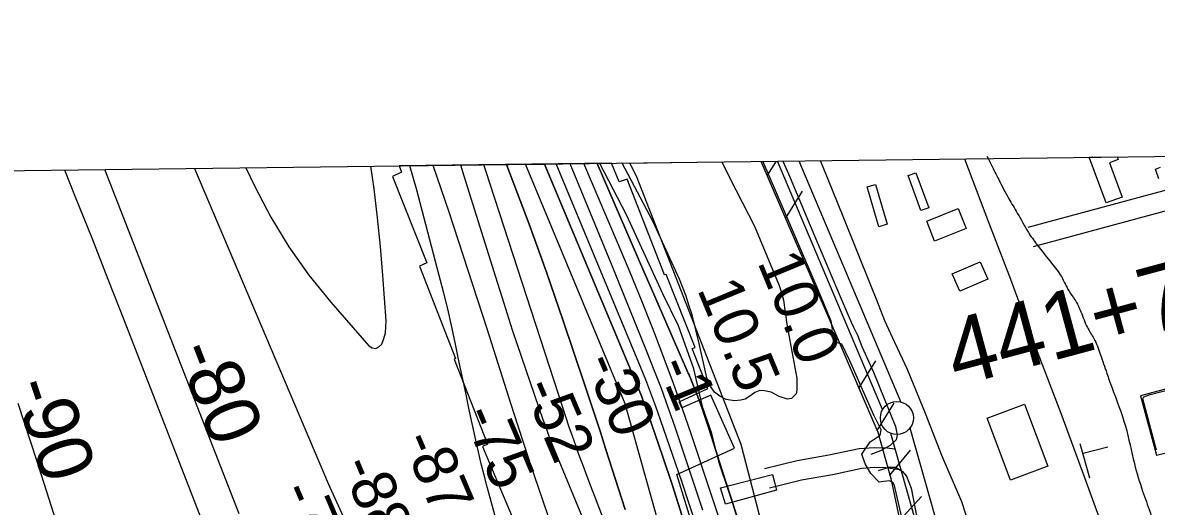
# Model space of a CAD drawing. Extents: x 3715084 to 3753216, y 488173 to 513963.
# Drawn here: x 3732911 to 3734627, y 511436 to 512168 of the extents above; entities that cross this region are included whole.
import ezdxf

# ---------------------------------------------------------------- set-up
doc = ezdxf.new("R2010")
doc.units = 0
for name, color, linetype in [('V-BLDG-OTLN', 7, 'Continuous'), ('V-CHAN-DOCK', 7, 'Continuous'), ('V-FLOD-BASE', 7, 'Continuous'), ('V-GRID-FRAM', 7, 'Continuous'), ('V-LEVE-TOET', 7, 'Continuous'), ('V-RAIL-TRAK', 7, 'Continuous'), ('V-RIVR-EDGE', 7, 'Continuous'), ('V-RIVR-RANG', 7, 'Continuous'), ('V-ROAD-CNTR', 7, 'Continuous'), ('V-RRAP-FSHR', 7, 'Continuous'), ('V-RRAP-RVMT', 7, 'Continuous'), ('V-SITE-VEGE', 7, 'Continuous'), ('V-SURV-IDEN', 7, 'Continuous'), ('V-SURV-LINE', 7, 'Continuous'), ('V-TOPO-DPTH', 7, 'Continuous'), ('V-TOPO-MAJR', 7, 'Continuous'), ('V-TOPO-MINR', 7, 'Continuous'), ('V-TOPO-MINR-IDEN', 7, 'Continuous'), ('V-TOPO-SHOR', 7, 'Continuous'), ('V-TOPO-WATR', 7, 'Continuous')]:
    doc.layers.add(name, color=color, linetype=linetype)

msp = doc.modelspace()

# ---------------------------------------------------------------- linework, layer by layer
at = {"layer": 'V-BLDG-OTLN'}
for p, q in [((3734525.3, 511964.7), (3734567.5, 511965.2)), ((3734550.6, 511895.5), (3734525.3, 511964.7)), ((3734569, 511961.1), (3734556, 511956.3)), ((3734556, 511956.3), (3734574.9, 511904.4)), ((3734567.5, 511965.2), (3734569, 511961.1)), ((3734625.3, 511946.5), (3734633.1, 511949.4)), ((3734630.7, 511932.1), (3734625.3, 511946.5)), ((3734574.9, 511904.4), (3734550.6, 511895.5))]:
    msp.add_line(p, q, dxfattribs=at)
for points in [[(3734262.6, 511941.3), (3734282.2, 511888.1), (3734270.5, 511883.8), (3734250.9, 511937)], [(3734201.4, 511923.5), (3734219.5, 511863.1), (3734206.9, 511859.3), (3734188.8, 511919.7)], [(3734339.1, 511856.6), (3734291.2, 511837.5), (3734279.1, 511868.1), (3734327, 511887.1)], [(3734371.5, 511780), (3734329.2, 511761.7), (3734317.9, 511787.9), (3734360.2, 511806.2)], [(3734427.4, 511590.5), (3734462.5, 511496.7), (3734406, 511475.6), (3734370.9, 511569.4)]]:
    msp.add_lwpolyline(points, close=True, dxfattribs=at)
at = {"layer": 'V-CHAN-DOCK'}
msp.add_lwpolyline([(3734051.7, 511460.4), (3733974.7, 511439.4), (3733967.1, 511464.1), (3734045.8, 511484.3), (3734049.2, 511470.8), (3734051.7, 511460.4)], dxfattribs=at)
at = {"layer": 'V-FLOD-BASE'}
for points in [[(3734061.6, 511958.9), (3734070.1, 511939.3), (3734109.5, 511845.5), (3734148.1, 511753.6), (3734160.4, 511725.3), (3734165.4, 511713.7), (3734168.1, 511707.2), (3734174.5, 511695.1), (3734181.2, 511678), (3734198.5, 511639.4), (3734232.1, 511556.8), (3734234.3, 511544.3), (3734232.8, 511536.5), (3734224, 511528.2), (3734209.1, 511520), (3734194.7, 511514.6)], [(3734206.1, 511490.4), (3734221.8, 511495.4), (3734232, 511495.3), (3734242.1, 511489.2), (3734248.6, 511481.8), (3734255.4, 511463.7), (3734261.1, 511434.5), (3734266.9, 511407.2)]]:
    msp.add_lwpolyline(points, dxfattribs=at)
at = {"layer": 'V-GRID-FRAM'}
msp.add_lwpolyline([(3719350.3, 493590.7), (3719130.8, 511772.1), (3750813.3, 512168.5), (3751048.6, 493987.2), (3719350.3, 493590.7)], dxfattribs=at)
at = {"layer": 'V-LEVE-TOET'}
for points in [[(3734193.4, 511533.6), (3734208.6, 511543.7), (3734210, 511552.1), (3734199.1, 511573.9), (3734163, 511656.6), (3734150.8, 511681.5), (3734144.2, 511683.7), (3734137.6, 511689.6), (3734135, 511698.9), (3734136.8, 511704.6), (3734134.7, 511716.6), (3734114.7, 511763.7), (3734051.7, 511910.8), (3734030.9, 511958.5)], [(3734118, 511959.6), (3734122, 511950.1), (3734152.4, 511875.5), (3734194.5, 511770.1), (3734203.2, 511748.8), (3734215.3, 511717.3), (3734230.5, 511684.8), (3734249.7, 511643.5), (3734277.9, 511574.6), (3734301.3, 511513.3), (3734331.8, 511443.5), (3734344.3, 511404.4), (3734353.7, 511367.1), (3734357.9, 511340.1)], [(3734246.8, 511336.2), (3734244.4, 511349.1), (3734246.1, 511365.8), (3734246.7, 511381.3), (3734242.5, 511414.5), (3734230.5, 511467.8), (3734227.9, 511472.2), (3734222.6, 511474.5), (3734210.2, 511473.3), (3734207.1, 511472.4), (3734194.7, 511485.5), (3734186.2, 511500.5), (3734181.1, 511515.1), (3734193.4, 511533.6)]]:
    msp.add_lwpolyline(points, dxfattribs=at)
at = {"layer": 'V-RAIL-TRAK'}
msp.add_lwpolyline([(3734336.3, 511962.3), (3734372.8, 511866.3), (3734405.8, 511779.8), (3734445, 511674.3), (3734482.1, 511577.2), (3734518.2, 511479.6), (3734552, 511387), (3734586.8, 511295.4), (3734624.7, 511196.9), (3734659.9, 511103)], dxfattribs=at)
at = {"layer": 'V-RIVR-EDGE'}
msp.add_lwpolyline([(3733992.8, 511419.5), (3733964.8, 511501.8), (3733954.1, 511546.2), (3733940.4, 511585.3), (3733926.7, 511644.2), (3733903.4, 511709.1), (3733879.5, 511757.7), (3733850.9, 511820.2), (3733824.6, 511877.3), (3733784.2, 511955.4)], dxfattribs=at)
at = {"layer": 'V-ROAD-CNTR'}
for points in [[(3734440.8, 511829.6), (3734972.8, 511973.6)], [(3734432.9, 511858.6), (3734758, 511946.6)], [(3734230.3, 511522.5), (3734219.5, 511524), (3734199.7, 511524.8), (3734176.7, 511523), (3734130.8, 511513.3), (3734083.3, 511505.1), (3734033.7, 511492.7)], [(3734238.5, 511491.2), (3734216.9, 511494.1), (3734200.3, 511494.8), (3734181, 511493.2), (3734136.4, 511483.8), (3734089.5, 511475.7), (3734041, 511463.6)]]:
    msp.add_lwpolyline(points, dxfattribs=at)
msp.add_spline([(3734370.4, 511966.1), (3734376.7, 511953.5), (3734388.2, 511930.9), (3734403.4, 511901.9), (3734416.3, 511880.2), (3734433, 511850.9), (3734445.5, 511833.1), (3734468.3, 511804.3), (3734483, 511783.9), (3734494.6, 511761.8), (3734503.4, 511748.9), (3734512.6, 511730.5), (3734522.5, 511706.7), (3734532.2, 511690.1), (3734541.9, 511666.5), (3734551.8, 511637.4), (3734559.3, 511616.3), (3734580, 511557.3), (3734593.5, 511500.8), (3734606, 511459.1), (3734617.2, 511427.1), (3734629.2, 511385.9), (3734642, 511342.9), (3734652.1, 511304), (3734660.2, 511274.4), (3734669, 511248.3), (3734678.6, 511216.1), (3734691.8, 511171.3), (3734707, 511125.8), (3734757.1, 510996.2)], degree=3, dxfattribs=at)
at = {"layer": 'V-RRAP-FSHR'}
for p, q in [((3734037.8, 511936.3), (3734051.7, 511958.8)), ((3734065.5, 511872), (3734091.2, 511913.5)), ((3734176.6, 511614.9), (3734202.1, 511656.5)), ((3734204.3, 511550.7), (3734229.9, 511592.3)), ((3734223.2, 511483.3), (3734254.4, 511520.9)), ((3734238.4, 511415), (3734271.5, 511450.9))]:
    msp.add_line(p, q, dxfattribs=at)
for points in [[(3733829.3, 511956), (3733839.5, 511936.3), (3733997.7, 511530.2), (3734035.7, 511384.4), (3734113.1, 511244.8), (3734159, 511094.4), (3734229.7, 510793.1), (3734343.7, 510273.2), (3734459.9, 509820), (3734481.2, 509668.9), (3734506.8, 509415.4), (3734547.8, 509243.9), (3734609.1, 509118.6), (3734705.4, 508924.5), (3734801.8, 508582.2), (3734832.1, 508432.3), (3734871.9, 508223.6), (3734970.7, 507912.9), (3735062.3, 507619.4), (3735168.8, 507144.1), (3735211.4, 506902.3)], [(3734028.3, 511958.5), (3734070.6, 511860.2), (3734132.3, 511717.2), (3734205.4, 511548.1)], [(3734028.3, 511958.5), (3734070.6, 511860.2), (3734086.6, 511823)], [(3734683.7, 511625.2), (3734602.6, 511603.5), (3734627.1, 511513.3), (3734706.9, 511533.1)], [(3734173.4, 511622.2), (3734205.4, 511548.1), (3734224.6, 511478), (3734239.7, 511409.1), (3734249.3, 511365.5), (3734267.4, 511306.4), (3734304, 511183.7), (3734320.3, 511122.4)], [(3734224.6, 511478), (3734239.7, 511409.1), (3734249.3, 511365.5)]]:
    msp.add_lwpolyline(points, dxfattribs=at)
at = {"layer": 'V-RRAP-RVMT'}
for p, q in [((3733802, 511955.7), (3733480.6, 511951.6)), ((3733480.6, 511951.6), (3733484.4, 511942.1)), ((3733813.6, 511927.4), (3733802, 511955.7)), ((3733484.4, 511942.1), (3733470.6, 511935.5)), ((3733470.6, 511935.5), (3733522.7, 511804.8)), ((3733825.8, 511931.6), (3733813.6, 511927.4)), ((3733882.5, 511786.5), (3733825.8, 511931.6)), ((3733522.7, 511804.8), (3733511.4, 511799.9)), ((3733511.4, 511799.9), (3733565.8, 511659.8)), ((3733884.7, 511787.3), (3733882.5, 511786.5)), ((3733928.5, 511676.5), (3733884.7, 511787.3)), ((3733924, 511674.8), (3733928.5, 511676.5)), ((3733565.8, 511659.8), (3733563.8, 511659)), ((3733563.8, 511659), (3733614.3, 511530.2)), ((3733948, 511614.6), (3733924, 511674.8)), ((3733904.7, 511594.1), (3733948, 511614.6)), ((3733908.6, 511585.3), (3733904.7, 511594.1)), ((3733952.5, 511604.4), (3733908.6, 511585.3)), ((3733988.4, 511524), (3733952.5, 511604.4)), ((3733614.3, 511530.2), (3733606.9, 511526.4)), ((3733606.9, 511526.4), (3733661.5, 511396.5)), ((3733900.7, 511484.2), (3733988.4, 511524)), ((3733942.6, 511349.4), (3733900.7, 511484.2))]:
    msp.add_line(p, q, dxfattribs=at)
at = {"layer": 'V-SITE-VEGE'}
for p, q in [((3733818.4, 511955.9), (3733968.9, 511957.8)), ((3733864.4, 511868.1), (3733818.4, 511955.9)), ((3733968.9, 511957.8), (3733981.1, 511933.2)), ((3733981.1, 511933.2), (3734018.3, 511860.1)), ((3733905.1, 511779.8), (3733864.4, 511868.1)), ((3734018.3, 511860.1), (3734055.8, 511770.3)), ((3733914.8, 511754.1), (3733905.1, 511779.8)), ((3734055.8, 511770.3), (3734058.3, 511762.9)), ((3734058.3, 511762.9), (3734062.3, 511748.1)), ((3733919.2, 511740.9), (3733914.8, 511754.1)), ((3734062.3, 511748.1), (3734067.5, 511712.1)), ((3733923.9, 511725.8), (3733919.2, 511740.9)), ((3733934.7, 511682.7), (3733923.9, 511725.8)), ((3734067.5, 511712.1), (3734074.8, 511670.7)), ((3733946.2, 511630.6), (3733934.7, 511682.7)), ((3734074.8, 511670.7), (3734082.8, 511629.9)), ((3733952.2, 511616.8), (3733946.2, 511630.6)), ((3734082.8, 511629.9), (3734082.7, 511611.9)), ((3733957.9, 511609.1), (3733952.2, 511616.8)), ((3733965.8, 511602.6), (3733957.9, 511609.1)), ((3734019.1, 511608.6), (3734012.7, 511604.1)), ((3734026.6, 511611.4), (3734019.1, 511608.6)), ((3734033.6, 511610.7), (3734026.6, 511611.4)), ((3734043.5, 511609), (3734033.6, 511610.7)), ((3734055.7, 511602.2), (3734043.5, 511609)), ((3734082.7, 511611.9), (3734081.7, 511606.4)), ((3733975.8, 511598), (3733965.8, 511602.6)), ((3733988.2, 511595.7), (3733975.8, 511598)), ((3733997.6, 511596.9), (3733988.2, 511595.7)), ((3734004.3, 511598.4), (3733997.6, 511596.9)), ((3734012.7, 511604.1), (3734004.3, 511598.4)), ((3734068.5, 511598.2), (3734055.7, 511602.2)), ((3734074.3, 511599.4), (3734068.5, 511598.2)), ((3734081.7, 511606.4), (3734074.3, 511599.4))]:
    msp.add_line(p, q, dxfattribs=at)
at = {"layer": 'V-SURV-LINE'}
for points in [[(3734212.4, 511582.4), (3734053.3, 511958.8)], [(3734085.7, 511959.2), (3734240, 511594)], [(3734720.8, 509793.5), (3734225, 511546.5)], [(3734253.8, 511554.7), (3734749.6, 509801.7)]]:
    msp.add_lwpolyline(points, dxfattribs=at)
msp.add_circle((3734234, 511569.8), 25, dxfattribs=at)
at = {"layer": 'V-TOPO-DPTH'}
for p, q in [((3733671.7, 511954), (3733643, 511953.7)), ((3733671.7, 511954), (3733700.4, 511954.4)), ((3733739.4, 511954.9), (3733700.4, 511954.4))]:
    msp.add_line(p, q, dxfattribs=at)
for points in [[(3733643, 511953.7), (3733650.4, 511934.9), (3733677.6, 511863.1), (3733703.5, 511790.8), (3733728.6, 511718.2), (3733761.3, 511621.1), (3733769.4, 511596.8), (3733777.4, 511572.5), (3733785.3, 511548.2), (3733793.1, 511523.8), (3733822.8, 511431.1)], [(3733643, 511953.7), (3733650.4, 511934.9), (3733677.6, 511863.1), (3733703.5, 511790.8), (3733728.6, 511718.2), (3733761.3, 511621.1), (3733769.4, 511596.8), (3733777.4, 511572.5), (3733785.3, 511548.2), (3733793.1, 511523.8), (3733822.8, 511431.1)], [(3734189.9, 510360.8), (3734178.3, 510416.1), (3734165.4, 510470.9), (3734150.5, 510525.3), (3734134.2, 510579.3), (3734058.8, 510813.2), (3734049.9, 510840.7), (3734040.8, 510868.2), (3734031.6, 510895.7), (3734022.4, 510923.1), (3733996.6, 510998.4), (3733975, 511063.7), (3733954, 511129.2), (3733934.2, 511195), (3733915.1, 511261), (3733822.7, 511591.3), (3733671.7, 511954)], [(3734189.9, 510360.8), (3734178.3, 510416.1), (3734165.4, 510470.9), (3734150.5, 510525.3), (3734134.2, 510579.3), (3734058.8, 510813.2), (3734049.9, 510840.7), (3734040.8, 510868.2), (3734031.6, 510895.7), (3734022.4, 510923.1), (3733996.6, 510998.4), (3733975, 511063.7), (3733954, 511129.2), (3733934.2, 511195), (3733915.1, 511261), (3733822.7, 511591.3), (3733671.7, 511954)], [(3733700.4, 511954.4), (3733837.5, 511627.4), (3733842.7, 511614.6), (3733847.8, 511601.7), (3733852.6, 511588.8), (3733857.3, 511575.8), (3733879.4, 511512.5), (3733894.3, 511467.6), (3733908.4, 511422.5)], [(3733700.4, 511954.4), (3733837.5, 511627.4), (3733842.7, 511614.6), (3733847.8, 511601.7), (3733852.6, 511588.8), (3733857.3, 511575.8), (3733879.4, 511512.5), (3733894.3, 511467.6), (3733908.4, 511422.5)], [(3733940.3, 511430), (3733897.7, 511557.2), (3733887.8, 511585.8), (3733877.6, 511614.2), (3733866.8, 511642.4), (3733855.7, 511670.5), (3733801.9, 511802.9), (3733763.4, 511897), (3733739.4, 511954.9)], [(3733940.3, 511430), (3733897.7, 511557.2), (3733887.8, 511585.8), (3733877.6, 511614.2), (3733866.8, 511642.4), (3733855.7, 511670.5), (3733801.9, 511802.9), (3733763.4, 511897), (3733739.4, 511954.9)], [(3733780.5, 511955.4), (3733851, 511791.8), (3733862.5, 511765.2), (3733874.1, 511738.5), (3733885.8, 511711.9), (3733897.4, 511685.3), (3733918.3, 511637.9), (3733919.6, 511635), (3733920.8, 511632.1), (3733922, 511629.2), (3733923.1, 511626.2), (3733931, 511605.8), (3733936, 511592.6), (3733940.8, 511579.4), (3733945.4, 511566), (3733949.8, 511552.6), (3733969.1, 511492), (3733983, 511448.3), (3733997, 511404.5)]]:
    msp.add_lwpolyline(points, dxfattribs=at)
at = {"layer": 'V-TOPO-MAJR'}
msp.add_lwpolyline([(3733999.2, 510873.8), (3733768.4, 511472.9), (3733763.1, 511486.7), (3733757.9, 511500.5), (3733752.8, 511514.4), (3733747.8, 511528.2), (3733742.8, 511542.1), (3733738, 511556.1), (3733733.3, 511570.1), (3733728.7, 511584.1), (3733611.8, 511944.2), (3733608.8, 511953.2)], dxfattribs=at)
at = {"layer": 'V-TOPO-MINR'}
for points in [[(3733248.3, 511948.7), (3733261.9, 511920.4), (3733286.5, 511873.8), (3733313.5, 511828.8), (3733344.1, 511786.1), (3733377, 511745), (3733434.5, 511678.9), (3733440, 511675.9), (3733445.1, 511675), (3733449.8, 511677.3), (3733454.2, 511681.7), (3733457.4, 511690.2), (3733459.7, 511698.8), (3733460.6, 511707.7), (3733460.7, 511716.7), (3733455.9, 511785.8), (3733452.3, 511829.5), (3733448, 511873.1), (3733442.6, 511916.6), (3733437.8, 511951.1)], [(3733643, 511358.2), (3733613.9, 511465.3), (3733609.2, 511483), (3733604.8, 511500.6), (3733600.6, 511518.4), (3733596.6, 511536.2), (3733586.7, 511582.2), (3733581.3, 511607.7), (3733575.9, 511633.2), (3733570.5, 511658.7), (3733565.3, 511684.3), (3733559.8, 511709.8), (3733554.1, 511735.2), (3733547.9, 511760.6), (3733541.4, 511785.8), (3733506.8, 511916.6), (3733497, 511951.8)], [(3733985.4, 510360.9), (3733975.9, 510411.2), (3733966.1, 510461.3), (3733956, 510511.4), (3733894.7, 510809), (3733774.3, 511208.5), (3733757.8, 511262.1), (3733741, 511315.5), (3733723.7, 511368.7), (3733706, 511421.8), (3733691, 511466), (3733680.6, 511497), (3733670.4, 511528), (3733660.3, 511559), (3733650.3, 511590.1), (3733613.9, 511704.9), (3733585.3, 511793.3), (3733556.2, 511881.5), (3733531.9, 511952.3)], [(3733904.3, 511065.2), (3733716.6, 511519.8), (3733711.9, 511531.5), (3733707.3, 511543.3), (3733702.9, 511555.2), (3733698.6, 511567.1), (3733679.3, 511622.9), (3733665.7, 511662.9), (3733652.4, 511702.9), (3733639.4, 511743), (3733626.7, 511783.3), (3733579.2, 511936.1), (3733573.9, 511952.8)], [(3733822.8, 511431.1), (3733793.1, 511523.8), (3733785.3, 511548.2), (3733777.4, 511572.5), (3733769.4, 511596.8), (3733761.3, 511621.1), (3733728.6, 511718.2), (3733703.5, 511790.8), (3733677.6, 511863.1), (3733650.4, 511934.9), (3733643, 511953.7)], [(3734189.9, 510360.8), (3734178.3, 510416.1), (3734165.4, 510470.9), (3734150.5, 510525.3), (3734134.2, 510579.3), (3734058.8, 510813.2), (3734049.9, 510840.7), (3734040.8, 510868.2), (3734031.6, 510895.7), (3734022.4, 510923.1), (3733996.6, 510998.4), (3733975, 511063.7), (3733954, 511129.2), (3733934.2, 511195), (3733915.1, 511261), (3733822.7, 511591.3), (3733671.7, 511954)], [(3733908.4, 511422.5), (3733894.3, 511467.6), (3733879.4, 511512.5), (3733857.3, 511575.8), (3733852.6, 511588.8), (3733847.8, 511601.7), (3733842.7, 511614.6), (3733837.5, 511627.4), (3733700.4, 511954.4)], [(3733930.5, 511405.9), (3733908.4, 511473.4), (3733876.2, 511567.2), (3733869.1, 511587.4), (3733861.7, 511607.5), (3733853.9, 511627.5), (3733845.9, 511647.5), (3733718.5, 511954.6)], [(3733940.3, 511430), (3733897.7, 511557.2), (3733887.8, 511585.8), (3733877.6, 511614.2), (3733866.8, 511642.4), (3733855.7, 511670.5), (3733801.9, 511802.9), (3733763.4, 511897), (3733739.4, 511954.9)], [(3734014.4, 511268.9), (3733922.6, 511545.7), (3733909.6, 511583.9), (3733896.1, 511621.9), (3733882, 511659.7), (3733867.5, 511697.3), (3733863.9, 511706.4), (3733847.2, 511748.3), (3733830.1, 511790.2), (3733812.7, 511831.9), (3733795.1, 511873.6), (3733760.2, 511955.1)], [(3733610.4, 510366.6), (3733500.4, 510598), (3733490.4, 510619.6), (3733480.7, 510641.2), (3733471.5, 510663.1), (3733462.6, 510685.1), (3733373.8, 510910.4), (3733346.1, 510981.3), (3733318.8, 511052.3), (3733291.8, 511123.5), (3733265.2, 511194.8), (3733225.9, 511301), (3733219, 511319.2), (3733212.2, 511337.5), (3733205.2, 511355.7), (3733198.2, 511373.9), (3733064.8, 511716.9), (3733040.3, 511779.5), (3733015.7, 511841.9), (3732990.9, 511904.3), (3732974.4, 511945.3)], [(3733238.3, 511424.4), (3733034.9, 511946.1)], [(3733171, 511947.8), (3733373.3, 511470.4), (3733385.6, 511442.6), (3733398.3, 511414.9)], [(3732903.3, 511592.4), (3732931.6, 511505.8), (3733005.1, 511274.9)]]:
    msp.add_lwpolyline(points, dxfattribs=at)
at = {"layer": 'V-TOPO-SHOR'}
for p, q in [((3734510.8, 511531.3), (3734525.7, 511479)), ((3734515.8, 511516.3), (3734553.1, 511526.3))]:
    msp.add_line(p, q, dxfattribs=at)
msp.add_lwpolyline([(3734627.1, 511521), (3734606.3, 511599), (3734607.7, 511601.6), (3734617.3, 511605.4), (3734693.9, 511624.9)], dxfattribs=at)
at = {"layer": 'V-TOPO-WATR'}
msp.add_lwpolyline([(3733997, 511404.5), (3733983, 511448.3), (3733969.1, 511492), (3733949.8, 511552.6), (3733945.4, 511566), (3733940.8, 511579.4), (3733936, 511592.6), (3733931, 511605.8), (3733923.1, 511626.2), (3733922, 511629.2), (3733920.8, 511632.1), (3733919.6, 511635), (3733918.3, 511637.9), (3733897.4, 511685.3), (3733885.8, 511711.9), (3733874.1, 511738.5), (3733862.5, 511765.2), (3733851, 511791.8), (3733780.5, 511955.4)], dxfattribs=at)

# ---------------------------------------------------------------- texts
at = {"layer": 'V-RIVR-RANG'}
for s, rotation, p in [('10.0', 292.4383, (3734022.3, 511806.1)), ('10.5', 292.4383, (3733931.1, 511765)), ('-30', 293.037, (3733759.4, 511654.4)), ('-1', 292.4383, (3733870.5, 511649.6)), ('-52', 293.037, (3733667, 511616.3)), ('-75', 293.037, (3733575.7, 511575.4)), ('-87', 293.037, (3733483.7, 511536.1)), ('-88', 293.037, (3733391.2, 511498.2)), ('-78', 293.037, (3733299.1, 511459.3))]:
    msp.add_text(s, height=67, rotation=rotation, dxfattribs=at).set_placement(p)
at = {"layer": 'V-SURV-IDEN'}
msp.add_text('441+70.6', height=100, rotation=15.0764, dxfattribs=at).set_placement((3734324.3, 511617))
at = {"layer": 'V-TOPO-MINR-IDEN'}
for s, rotation, p in [('-80', 291.3004, (3733141.9, 511671.6)), ('-90', 288.1023, (3732894.6, 511619.1))]:
    msp.add_text(s, height=83, rotation=rotation, dxfattribs=at).set_placement(p)

doc.saveas('drawing.dxf')
